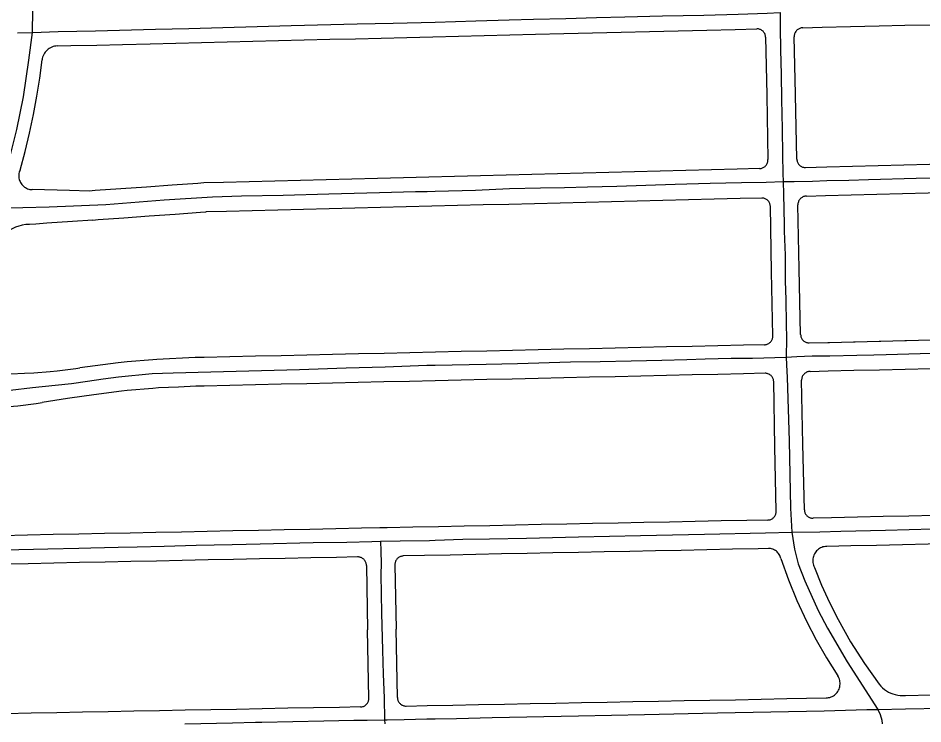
# Model space of a CAD drawing. Extents: x -2233 to 187241, y 4582 to 150524.
# Drawn here: x 113296 to 114881, y 55651 to 56886 of the extents above; entities that cross this region are included whole.
import ezdxf

# ---------------------------------------------------------------- set-up
doc = ezdxf.new("R2010")
doc.units = 0
doc.layers.add('GE_X_CL_2000', color=7, linetype='Continuous')
doc.layers.add('RW_X_Fee_RW', color=7, linetype='Continuous')

msp = doc.modelspace()

# ---------------------------------------------------------------- linework, layer by layer
at = {"layer": 'GE_X_CL_2000'}
for points in [[(113321, 56861.3), (113322.4, 56940), (113323.7, 57005.7), (113323.9, 57087.6), (113324.4, 57148.6)], [(113321, 56861.3), (113366.1, 56862.7), (113431.8, 56864.3), (113536.7, 56867.2), (113595, 56868.4), (113774.2, 56873.6), (113889.9, 56876.4), (113953.1, 56877.5), (114026.6, 56879.6), (114097.5, 56881.6), (114156.3, 56883.3), (114199, 56884.6), (114255.5, 56886), (114309.3, 56887.7), (114358.6, 56888.9), (114424.8, 56890.2), (114497.3, 56891.8), (114557, 56893.5), (114608, 56895.3), (114630.9, 56896.5)], [(114630.9, 56896.5), (114631.1, 56869.8), (114631.6, 56830.9), (114632.4, 56787.7), (114633.1, 56743.7), (114634.4, 56692.6), (114634.9, 56646.8), (114635.6, 56614.3), (114636.1, 56600.5)], [(113257.4, 56553.5), (113264.1, 56576.9), (113279, 56633.2), (113293.9, 56691.2), (113305.3, 56748.5), (113314.9, 56812.8), (113321, 56861.3)], [(113295.3, 56860.5), (113321, 56861.3)], [(113257.4, 56553.5), (113350.3, 56556.2), (113449.9, 56560.2), (113552.1, 56568.3), (113636.3, 56573.4), (113687.2, 56575.1), (113760.1, 56576.7), (113840.3, 56578.5), (113929, 56581.2), (113992.3, 56582.6), (114012.4, 56582.9), (114026.6, 56583.4), (114097.3, 56585.4), (114156.8, 56587.8), (114211.1, 56589), (114253, 56589.7), (114293.6, 56591.2), (114345, 56592), (114395.6, 56594), (114447, 56595.6), (114508.1, 56597.3), (114563.3, 56598.4), (114606.3, 56599.3), (114636.1, 56600.5)], [(114636.1, 56600.5), (114655.2, 56600.5), (114687.5, 56600.9), (114712.8, 56601.8), (114750.8, 56602.7), (114785.8, 56603.9), (114869, 56606.1), (114923.3, 56607.4)], [(114636.1, 56600.5), (114636.8, 56578), (114637.7, 56524.8), (114638, 56513.6), (114639.5, 56471.6), (114639.4, 56426.5), (114640.7, 56393), (114641.5, 56351.1), (114641.9, 56325.7), (114641.4, 56293)], [(113282, 56235.1), (113321.1, 56239.7), (113360.8, 56243.7), (113389.3, 56246.9), (113417.8, 56250.8), (113444.9, 56254.6), (113472.1, 56258.2), (113531, 56263.9), (113548.8, 56264.7), (113567.6, 56265.1), (113633.5, 56267.1), (113700, 56268.7), (113788.7, 56271.2), (113870.4, 56274.1), (113939.2, 56275.9), (114011.9, 56278.5), (114026.6, 56278.8), (114115.6, 56280.4), (114171, 56281.6), (114263.7, 56284.3), (114315.3, 56285), (114369.8, 56286.2), (114423.7, 56287.5), (114467.4, 56288.9), (114499.5, 56290.1), (114545.2, 56290.9), (114582.5, 56291.2), (114641.4, 56293)], [(114641.4, 56293), (114660, 56293.7), (114686.6, 56294.8), (114718, 56294.8), (114765.2, 56296.4), (114794.7, 56297), (114816.4, 56297.7), (114875.9, 56299.3), (114937, 56300.6)], [(114641.4, 56293), (114641.9, 56279.3), (114642.8, 56257), (114646.7, 56146.4), (114648.7, 56028.1), (114651.4, 55986.5)], [(114651.4, 55986.5), (114700.1, 55987.1), (114737.1, 55987.8), (114815.2, 55989.7), (114898.5, 55991.9), (114977.7, 55993.4), (115048.3, 55994.8), (115243.3, 55999), (115329, 56000.7), (115417.9, 56003), (115501.6, 56005.3), (115536.2, 56006.1), (115644.6, 56008.7), (115772.6, 56011.4), (115930.7, 56015.4), (115963.8, 56016)], [(113930.9, 55970.4), (113965.1, 55971.1), (114016.4, 55971.8), (114026.6, 55972.2), (114074.8, 55973.9), (114121.8, 55974.9), (114186.5, 55975.9), (114277.7, 55978), (114386, 55980.6), (114498.5, 55982.6), (114605.1, 55985.4), (114651.4, 55986.5)], [(114651.4, 55986.5), (114655.8, 55956.4), (114662.1, 55931), (114674, 55901.1), (114697.2, 55849.1), (114713.6, 55818), (114748.1, 55759.3), (114802.1, 55676.1)], [(113170.1, 55953.3), (113348.2, 55957), (113402.5, 55958.3), (113423.6, 55958.8), (113471.1, 55959.8), (113504.6, 55960.9), (113551.9, 55962.1), (113608.1, 55963.3), (113671.1, 55964.8), (113719.8, 55965.8), (113812.7, 55968.1), (113871.7, 55968.9), (113915.6, 55969.9), (113930.9, 55970.4)], [(113930.9, 55970.4), (113931.4, 55952.8), (113931.7, 55931.4), (113931.6, 55912.4), (113932.8, 55844.7), (113934.3, 55779.5), (113935.6, 55737.9), (113937.2, 55696.3), (113938.1, 55657.5)], [(113938.1, 55657.5), (113942.3, 55657.6), (113972.2, 55658.5), (114011.8, 55659.4), (114026.6, 55659.6), (114064.2, 55660.2), (114126.1, 55661.6), (114277.5, 55664.5), (114393.3, 55667.1), (114520.8, 55669.9), (114708.1, 55673.7), (114782.5, 55675.7), (114802.1, 55676.1)], [(114802.1, 55676.1), (114850.2, 55677), (114914.9, 55678.2), (114999.6, 55680.1), (115122.1, 55682.2)], [(114802.1, 55676.1), (114806.2, 55667.1), (114808.8, 55657.3), (114809.2, 55650.6)], [(113588.3, 55650.6), (113671.4, 55652.6), (113711.7, 55653.5), (113723.2, 55653.8), (113831.5, 55656.2), (113883.9, 55657.3), (113907.7, 55657.3), (113938.1, 55657.5)], [(113938.1, 55657.5), (113938.2, 55650.6)]]:
    msp.add_lwpolyline(points, dxfattribs=at)
at = {"layer": 'RW_X_Fee_RW'}
for p, q in [((114605.4, 56852.8), (114607.2, 56752)), ((114657.8, 56753), (114655.4, 56853.8)), ((113326.9, 56525.7), (113315.8, 56525.3)), ((113929.8, 55993.7), (113897.3, 55993.1)), ((113906, 55928.2), (113908.2, 55815.6)), ((113956, 55929.3), (113958.2, 55816.6)), ((113960.4, 55696.6), (113958.2, 55816.6)), ((113910.4, 55695.6), (113908.2, 55815.6))]:
    msp.add_line(p, q, dxfattribs=at)
for points in [[(113752.3, 56847.1), (113797.3, 56848.2), (113842.3, 56849.3), (113887.3, 56850.4), (113932.2, 56851.5), (113977.2, 56852.6), (114022.2, 56853.7), (114067.2, 56854.8), (114112.2, 56855.9), (114157.2, 56857), (114202.2, 56858.1), (114252.2, 56859.3), (114302.1, 56860.5), (114352.1, 56861.7), (114402.1, 56863), (114452.1, 56864.2), (114502.1, 56865.4), (114552.1, 56866.6), (114590, 56867.5)], [(114605.4, 56852.8), (114605.3, 56854.1), (114605.1, 56855.4), (114604.8, 56856.7), (114604.4, 56858), (114603.9, 56859.2), (114603.2, 56860.3), (114602.5, 56861.4), (114601.7, 56862.4), (114600.8, 56863.4), (114599.8, 56864.2), (114598.7, 56865), (114597.6, 56865.7), (114596.4, 56866.3), (114595.2, 56866.7), (114593.9, 56867.1), (114592.7, 56867.4), (114591.3, 56867.5), (114590, 56867.5)], [(114670.4, 56869.5), (114669.1, 56869.4), (114667.8, 56869.2), (114666.5, 56868.9), (114665.2, 56868.4), (114664, 56867.9), (114662.8, 56867.3), (114661.7, 56866.5), (114660.6, 56865.7), (114659.7, 56864.7), (114658.8, 56863.7), (114658, 56862.7), (114657.3, 56861.5), (114656.7, 56860.3), (114656.2, 56859.1), (114655.8, 56857.8), (114655.6, 56856.5), (114655.4, 56855.1), (114655.4, 56853.8)], [(114670.4, 56869.5), (114704.1, 56870.3), (114754.1, 56871.5), (114804.1, 56872.7), (114849, 56873.8), (114894, 56874.9), (114939.8, 56876)], [(113364.8, 56837.7), (113388.7, 56838.2), (113433.7, 56839.3), (113478.7, 56840.4), (113527.4, 56841.6), (113572.3, 56842.7), (113617.3, 56843.8), (113662.3, 56844.9), (113707.3, 56846), (113752.3, 56847.1)], [(113364.8, 56837.7), (113362.3, 56837.5), (113359.9, 56837.1), (113357.5, 56836.5), (113355.1, 56835.7), (113352.9, 56834.6), (113350.7, 56833.4), (113348.7, 56832), (113346.8, 56830.4), (113345.1, 56828.7), (113343.5, 56826.8), (113342.1, 56824.8), (113340.9, 56822.6), (113339.9, 56820.4), (113339, 56818), (113338.4, 56815.6), (113338.1, 56813.2)], [(113323.2, 56717.9), (113329.1, 56749.5), (113334, 56781.3), (113338.1, 56813.2)], [(114607.2, 56752), (114607.4, 56751), (114609.5, 56638.6)], [(114660.2, 56639.3), (114657.8, 56752.2), (114657.8, 56753)], [(113299.4, 56620.4), (113308.4, 56652.6), (113316.3, 56685.1), (113323.2, 56717.9)], [(114675.3, 56624.8), (114712.5, 56625.8), (114757.5, 56627), (114802.5, 56628.2), (114847.5, 56629.4), (114892.5, 56630.6), (114937.5, 56631.8), (114982.5, 56633), (115027.4, 56634.2), (115072.4, 56635.4), (115117.4, 56636.6), (115162.4, 56637.9), (115207.4, 56639.1), (115252.4, 56640.3), (115297.3, 56641.5), (115342.3, 56642.7), (115387.3, 56643.9)], [(114594.7, 56623), (114596, 56623.1), (114597.3, 56623.3), (114598.6, 56623.7), (114599.9, 56624.1), (114601.1, 56624.6), (114602.2, 56625.3), (114603.3, 56626), (114604.4, 56626.8), (114605.3, 56627.7), (114606.2, 56628.7), (114607, 56629.8), (114607.6, 56630.9), (114608.2, 56632.1), (114608.7, 56633.4), (114609.1, 56634.6), (114609.3, 56635.9), (114609.5, 56637.2), (114609.5, 56638.6)], [(114660.2, 56639.3), (114660.3, 56638), (114660.5, 56636.7), (114660.8, 56635.4), (114661.2, 56634.2), (114661.7, 56633), (114662.3, 56631.9), (114663, 56630.8), (114663.9, 56629.8), (114664.7, 56628.9), (114665.7, 56628), (114666.8, 56627.3), (114667.9, 56626.6), (114669, 56626), (114670.2, 56625.6), (114671.5, 56625.2), (114672.8, 56625), (114674, 56624.8), (114675.3, 56624.8)], [(113299.4, 56620.4), (113298.7, 56618.4), (113298.1, 56616.5), (113297.6, 56614.4), (113297.4, 56612.4), (113297.3, 56610.3), (113297.4, 56608.2), (113297.6, 56606.2), (113298.1, 56604.1), (113298.7, 56602.2), (113299.5, 56600.2), (113300.4, 56598.4), (113301.5, 56596.6), (113302.7, 56595), (113304.1, 56593.4), (113305.6, 56592), (113307.2, 56590.7), (113309, 56589.6), (113310.8, 56588.6), (113312.7, 56587.7), (113314.7, 56587.1), (113316.7, 56586.6), (113318.7, 56586.2), (113320.8, 56586.2)], [(114594.7, 56623), (114555.6, 56622), (114510.6, 56620.8), (114465.6, 56619.6), (114420.6, 56618.5), (114375.6, 56617.3), (114330.6, 56616.1), (114285.7, 56614.9), (114240.7, 56613.7), (114195.7, 56612.5), (114150.7, 56611.4), (114105.7, 56610.2), (114060.7, 56609), (114015.7, 56607.8), (113970.8, 56606.6), (113925.8, 56605.4), (113880.8, 56604.2)], [(113621.3, 56597.8), (113610.9, 56597.1), (113565.9, 56593.9), (113521, 56590.7), (113476.1, 56587.5), (113431.1, 56584.3), (113420.7, 56583.5)], [(113880.8, 56604.2), (113835.8, 56603.1), (113790.8, 56602), (113745.8, 56600.9), (113700.8, 56599.8), (113655.8, 56598.6), (113621.3, 56597.8)], [(114676.7, 56574.8), (114710.4, 56575.7), (114755.4, 56576.9), (114800.3, 56578.1), (114845.3, 56579.3), (114890.3, 56580.5), (114935.3, 56581.8), (114980.3, 56583), (115025.3, 56584.2), (115070.3, 56585.4), (115115.2, 56586.6), (115160.2, 56587.8), (115205.2, 56589), (115250.2, 56590.2), (115295.2, 56591.4), (115340.2, 56592.6), (115385.1, 56593.8)], [(113420.7, 56583.5), (113386.1, 56584.5), (113320.8, 56586.2)], [(114598.5, 56571.4), (114560.5, 56570.4), (114515.5, 56569.3), (114470.5, 56568.2), (114425.6, 56567), (114380.6, 56565.9), (114335.6, 56564.8), (114290.6, 56563.7), (114245.6, 56562.6), (114200.6, 56561.4), (114155.6, 56560.3), (114110.7, 56559.2), (114065.7, 56558.1), (114020.7, 56557), (113975.7, 56555.8), (113930.7, 56554.7), (113885.7, 56553.6)], [(114613.6, 56556.9), (114613.5, 56558.2), (114613.3, 56559.4), (114613, 56560.7), (114612.6, 56561.9), (114612.1, 56563.1), (114611.5, 56564.2), (114610.7, 56565.3), (114609.9, 56566.3), (114609, 56567.3), (114608.1, 56568.1), (114607, 56568.9), (114605.9, 56569.5), (114604.8, 56570.1), (114603.5, 56570.6), (114602.3, 56570.9), (114601, 56571.2), (114599.7, 56571.3), (114598.5, 56571.4)], [(114676.7, 56574.8), (114675.4, 56574.7), (114674, 56574.5), (114672.8, 56574.2), (114671.5, 56573.8), (114670.3, 56573.2), (114669.1, 56572.6), (114668, 56571.9), (114667, 56571), (114666.1, 56570.1), (114665.2, 56569.1), (114664.4, 56568), (114663.7, 56566.9), (114663.1, 56565.7), (114662.7, 56564.5), (114662.3, 56563.2), (114662, 56561.9), (114661.9, 56560.6), (114661.9, 56559.3)], [(113426.7, 56532.9), (113436.1, 56533.6), (113481, 56536.8), (113525.9, 56540), (113570.9, 56543.2), (113615.8, 56546.4), (113625.1, 56547.1)], [(113885.7, 56553.6), (113840.7, 56552.5), (113795.7, 56551.3), (113750.8, 56550.2), (113705.8, 56549.1), (113660.8, 56548), (113626.2, 56547.1), (113625.1, 56547.1)], [(114618, 56329.9), (114615.8, 56442.3), (114613.6, 56556.9)], [(114666.7, 56332.3), (114664.2, 56447.4), (114661.9, 56559.3)], [(113426.7, 56532.9), (113391.2, 56530.4), (113346.2, 56527.1), (113326.9, 56525.7)], [(113315.8, 56525.3), (113309.6, 56524.8), (113303.4, 56523.8), (113301.3, 56523.2), (113297.3, 56522.2), (113291.4, 56520.1), (113285.6, 56517.5), (113280.1, 56514.5), (113274.9, 56511), (113270, 56507.1), (113265.4, 56502.8), (113261.2, 56498.1), (113257.4, 56493), (113254.1, 56487.7), (113251.2, 56482.1), (113248.8, 56476.3)], [(114603.2, 56314.5), (114604.5, 56314.6), (114605.8, 56314.8), (114607.1, 56315.1), (114608.3, 56315.5), (114609.5, 56316), (114610.7, 56316.7), (114611.8, 56317.4), (114612.8, 56318.2), (114613.8, 56319.1), (114614.6, 56320.1), (114615.4, 56321.2), (114616.1, 56322.3), (114616.7, 56323.5), (114617.2, 56324.7), (114617.5, 56326), (114617.8, 56327.3), (114618, 56328.6), (114618, 56329.9)], [(114666.7, 56332.3), (114666.8, 56331), (114667, 56329.8), (114667.3, 56328.5), (114667.7, 56327.3), (114668.2, 56326.1), (114668.8, 56324.9), (114669.6, 56323.9), (114670.4, 56322.8), (114671.3, 56321.9), (114672.2, 56321), (114673.3, 56320.3), (114674.4, 56319.6), (114675.6, 56319), (114676.8, 56318.6), (114678, 56318.2), (114679.3, 56317.9), (114680.6, 56317.8), (114681.9, 56317.8)], [(114681.9, 56317.8), (114714.5, 56318.6), (114717, 56318.6), (114759.5, 56319.7), (114762, 56319.8), (114804.4, 56320.8), (114806.9, 56320.9), (114849.4, 56321.9), (114851.9, 56322), (114894.4, 56323)], [(114603.2, 56314.5), (114566.8, 56313.7), (114521.8, 56312.6), (114476.8, 56311.6), (114431.9, 56310.6), (114386.9, 56309.6), (114341.9, 56308.6), (114296.9, 56307.5), (114251.9, 56306.5), (114206.9, 56305.5), (114161.9, 56304.5), (114116.9, 56303.5), (114071.9, 56302.4), (114026.9, 56301.4), (113982, 56300.4), (113937, 56299.4), (113892, 56298.3)], [(113606.4, 56291.9), (113538.8, 56288.9), (113531.9, 56288.3), (113487, 56284.3), (113471.5, 56282.9), (113404.4, 56274.1)], [(113892, 56298.3), (113847, 56297.3), (113802, 56296.3), (113757, 56295.3), (113712, 56294.3), (113667, 56293.2), (113622, 56292.2), (113606.4, 56291.9)], [(114683.1, 56267.8), (114715, 56268.6), (114760, 56269.7), (114804.9, 56270.8), (114849.9, 56271.9), (114894.9, 56273), (114939.9, 56274.1), (114984.9, 56275.2), (115029.9, 56276.3), (115074.9, 56277.4), (115119.9, 56278.5), (115164.8, 56279.6), (115209.8, 56280.7), (115254.8, 56281.8), (115299.8, 56282.9), (115344.8, 56284), (115389.8, 56285.2)], [(113283.4, 56263.6), (113307.3, 56264.6), (113323.9, 56265.3), (113352.3, 56267.7), (113364.2, 56268.8), (113397.2, 56273.1), (113404.4, 56274.1)], [(114604.3, 56264.5), (114566.7, 56263.6), (114521.7, 56262.6), (114476.7, 56261.6), (114431.7, 56260.6), (114386.7, 56259.6), (114341.7, 56258.5), (114296.7, 56257.5), (114251.7, 56256.5), (114206.7, 56255.5), (114161.7, 56254.5), (114116.8, 56253.4), (114071.8, 56252.4), (114026.8, 56251.4), (113981.8, 56250.4), (113936.8, 56249.4), (113891.8, 56248.3)], [(114619.5, 56249.9), (114619.4, 56251.2), (114619.3, 56252.5), (114618.9, 56253.8), (114618.5, 56255), (114618, 56256.2), (114617.4, 56257.3), (114616.7, 56258.4), (114615.9, 56259.4), (114615, 56260.4), (114614, 56261.2), (114612.9, 56262), (114611.8, 56262.7), (114610.7, 56263.2), (114609.4, 56263.7), (114608.2, 56264.1), (114606.9, 56264.3), (114605.6, 56264.5), (114604.3, 56264.5)], [(114683.1, 56267.8), (114681.8, 56267.7), (114680.5, 56267.5), (114679.2, 56267.2), (114678, 56266.8), (114676.8, 56266.2), (114675.6, 56265.6), (114674.5, 56264.9), (114673.5, 56264), (114672.6, 56263.1), (114671.7, 56262.1), (114670.9, 56261.1), (114670.2, 56259.9), (114669.6, 56258.8), (114669.2, 56257.5), (114668.8, 56256.3), (114668.5, 56255), (114668.4, 56253.7), (114668.4, 56252.4)], [(113891.8, 56248.3), (113846.8, 56247.3), (113801.8, 56246.3), (113756.8, 56245.3), (113711.8, 56244.2), (113666.9, 56243.2), (113621.9, 56242.2), (113607.6, 56241.9)], [(114623.9, 56023), (114621.7, 56135.9), (114619.5, 56249.9)], [(114673.2, 56025.4), (114670.7, 56140.4), (114668.4, 56252.4)], [(113607.6, 56241.9), (113576.9, 56240.5), (113542.2, 56239), (113531.9, 56238.1), (113487, 56234.1), (113476.9, 56233.2), (113437.2, 56228), (113412, 56224.6)], [(113209.9, 56202.2), (113217.7, 56202.5), (113252.9, 56204), (113272.6, 56205.7), (113295.7, 56207.7), (113327.5, 56211.8), (113338.3, 56213.3)], [(113412, 56224.6), (113382.3, 56220.1), (113338.3, 56213.3)], [(114609.2, 56007.6), (114610.5, 56007.7), (114611.8, 56007.9), (114613.1, 56008.2), (114614.3, 56008.6), (114615.5, 56009.2), (114616.7, 56009.8), (114617.8, 56010.5), (114618.8, 56011.3), (114619.7, 56012.2), (114620.6, 56013.2), (114621.4, 56014.3), (114622.1, 56015.4), (114622.6, 56016.6), (114623.1, 56017.8), (114623.5, 56019.1), (114623.7, 56020.3), (114623.9, 56021.7), (114623.9, 56023)], [(114673.2, 56025.4), (114673.3, 56024.1), (114673.5, 56022.8), (114673.8, 56021.5), (114674.2, 56020.3), (114674.7, 56019.1), (114675.3, 56018), (114676.1, 56016.9), (114676.9, 56015.9), (114677.8, 56014.9), (114678.8, 56014.1), (114679.8, 56013.3), (114680.9, 56012.6), (114682.1, 56012), (114683.3, 56011.6), (114684.6, 56011.2), (114685.9, 56010.9), (114687.2, 56010.8), (114688.5, 56010.8)], [(115395.8, 56026.5), (115350.8, 56025.5), (115305.8, 56024.5), (115260.9, 56023.5), (115215.9, 56022.5), (115170.9, 56021.5), (115125.9, 56020.5), (115080.9, 56019.5), (115035.9, 56018.5), (114990.9, 56017.5), (114945.9, 56016.5), (114900.9, 56015.5), (114855.9, 56014.5), (114811, 56013.5), (114766, 56012.5), (114721, 56011.5), (114688.5, 56010.8)], [(114609.2, 56007.6), (114572.2, 56006.9), (114527.2, 56006), (114482.2, 56005), (114437.2, 56004.1), (114392.2, 56003.2), (114347.2, 56002.3), (114302.2, 56001.4), (114257.2, 56000.4), (114212.3, 55999.5), (114167.3, 55998.6), (114122.3, 55997.7), (114077.3, 55996.8), (114032.3, 55995.8), (113987.3, 55994.9), (113942.3, 55994), (113929.8, 55993.7)], [(113897.3, 55993.1), (113852.3, 55992.2), (113807.3, 55991.2), (113762.3, 55990.3), (113717.3, 55989.4), (113672.4, 55988.5), (113627.4, 55987.6), (113582.4, 55986.6), (113537.4, 55985.7), (113492.4, 55984.8), (113447.4, 55983.9), (113402.4, 55983), (113357.4, 55982), (113312.4, 55981.1), (113267.4, 55980.2), (113222.4, 55979.3), (113177.4, 55978.4), (113132.5, 55977.4), (113087.5, 55976.5), (113042.5, 55975.6), (112997.5, 55974.7)], [(115384.7, 55976.3), (115339.7, 55975.3), (115294.7, 55974.3), (115249.7, 55973.3), (115204.7, 55972.3), (115159.7, 55971.3), (115114.7, 55970.3), (115069.7, 55969.3), (115024.7, 55968.3), (114979.7, 55967.3), (114934.8, 55966.2), (114889.8, 55965.2), (114844.8, 55964.2), (114799.8, 55963.2), (114754.8, 55962.2), (114712.4, 55961.3)], [(114712.4, 55961.3), (114710.2, 55961.2), (114708, 55960.9), (114705.8, 55960.4), (114703.7, 55959.6), (114701.7, 55958.7), (114699.8, 55957.7), (114698, 55956.4), (114696.2, 55955), (114694.6, 55953.5), (114693.2, 55951.8), (114691.9, 55950), (114690.8, 55948.1), (114689.8, 55946.1), (114689.1, 55944), (114688.5, 55941.9), (114688.1, 55939.7), (114687.9, 55937.5), (114687.9, 55935.2), (114688.1, 55933), (114688.5, 55930.9), (114689, 55928.7), (114689.8, 55926.6), (114690.7, 55924.6)], [(113890.7, 55942.9), (113853.6, 55942.2), (113808.6, 55941.3), (113763.6, 55940.3), (113718.6, 55939.4), (113673.6, 55938.5), (113628.7, 55937.6), (113583.7, 55936.7), (113538.7, 55935.7), (113493.7, 55934.8), (113448.7, 55933.9), (113403.7, 55933), (113358.7, 55932.1), (113313.7, 55931.1), (113268.7, 55930.2), (113223.7, 55929.3), (113178.7, 55928.4), (113133.7, 55927.5), (113088.8, 55926.5), (113043.8, 55925.6), (112998.8, 55924.7)], [(113906, 55928.2), (113906, 55929.5), (113905.8, 55930.8), (113905.5, 55932.1), (113905, 55933.3), (113904.5, 55934.5), (113903.9, 55935.7), (113903.2, 55936.8), (113902.3, 55937.8), (113901.4, 55938.8), (113900.5, 55939.6), (113899.4, 55940.4), (113898.3, 55941.1), (113897.1, 55941.7), (113895.9, 55942.1), (113894.6, 55942.5), (113893.4, 55942.8), (113892.1, 55942.9), (113890.7, 55942.9)], [(113970.7, 55944.6), (113969.4, 55944.5), (113968.1, 55944.3), (113966.9, 55944), (113965.6, 55943.6), (113964.4, 55943), (113963.3, 55942.4), (113962.2, 55941.7), (113961.2, 55940.9), (113960.2, 55940), (113959.4, 55939), (113958.6, 55937.9), (113957.9, 55936.8), (113957.3, 55935.6), (113956.8, 55934.4), (113956.5, 55933.2), (113956.2, 55931.9), (113956.1, 55930.6), (113956, 55929.3)], [(114610.2, 55957.7), (114592.5, 55957.3), (114547.5, 55956.4), (114502.5, 55955.4), (114457.5, 55954.5), (114412.5, 55953.6), (114367.5, 55952.7), (114322.5, 55951.8), (114277.6, 55950.8), (114232.6, 55949.9), (114187.6, 55949), (114142.6, 55948.1), (114097.6, 55947.2), (114052.6, 55946.2), (114007.6, 55945.3), (113970.7, 55944.6)], [(114631.7, 55940.2), (114631.3, 55942.1), (114630.7, 55943.8), (114630, 55945.6), (114629.1, 55947.2), (114628.1, 55948.8), (114626.9, 55950.3), (114625.6, 55951.7), (114624.2, 55952.9), (114622.7, 55954.1), (114621.1, 55955), (114619.4, 55955.9), (114617.7, 55956.6), (114615.8, 55957.1), (114614, 55957.5), (114612.1, 55957.7), (114610.2, 55957.7)], [(114631.7, 55940.2), (114645.2, 55903), (114660.2, 55866.4), (114676.9, 55830.5)], [(114690.7, 55924.6), (114703.3, 55893.6), (114717.1, 55863.1), (114732.2, 55833.2)], [(114732.2, 55833.2), (114754.1, 55794.2), (114778.3, 55756.5), (114804.4, 55720.2)], [(114676.9, 55830.5), (114693.8, 55797.8), (114712.1, 55766), (114731.7, 55734.9)], [(114711.3, 55696.1), (114713.5, 55696.2), (114715.7, 55696.6), (114717.9, 55697.1), (114720, 55697.8), (114722, 55698.7), (114724, 55699.8), (114725.8, 55701.1), (114727.5, 55702.5), (114729.1, 55704), (114730.5, 55705.7), (114731.8, 55707.5), (114733, 55709.5), (114733.9, 55711.5), (114734.7, 55713.6), (114735.2, 55715.7), (114735.6, 55717.9), (114735.8, 55720.1), (114735.8, 55722.3), (114735.6, 55724.6), (114735.2, 55726.7), (114734.6, 55728.9), (114733.8, 55731), (114732.8, 55733), (114731.7, 55734.9)], [(114804.4, 55720.2), (114807.2, 55716.9), (114810.2, 55713.8), (114813.4, 55711.1), (114816.9, 55708.6), (114820.6, 55706.4), (114824.4, 55704.5), (114828.4, 55703), (114832.5, 55701.8), (114836.7, 55701), (114841, 55700.6), (114845.3, 55700.5)], [(114845.3, 55700.5), (114850.4, 55700.6), (114895.4, 55701.5), (114940.4, 55702.5), (114985.4, 55703.4), (115030.4, 55704.4), (115075.3, 55705.3), (115120.3, 55706.3), (115121.4, 55706.3)], [(113895.7, 55680.3), (113897, 55680.4), (113898.3, 55680.6), (113899.6, 55680.9), (113900.8, 55681.3), (113902, 55681.9), (113903.2, 55682.5), (113904.3, 55683.2), (113905.3, 55684), (113906.2, 55684.9), (113907.1, 55685.9), (113907.9, 55687), (113908.6, 55688.1), (113909.2, 55689.3), (113909.6, 55690.5), (113910, 55691.7), (113910.3, 55693), (113910.4, 55694.3), (113910.4, 55695.6)], [(113960.4, 55696.6), (113960.5, 55695.3), (113960.7, 55694), (113961, 55692.7), (113961.4, 55691.5), (113962, 55690.3), (113962.6, 55689.1), (113963.3, 55688), (113964.1, 55687), (113965, 55686.1), (113966, 55685.2), (113967.1, 55684.4), (113968.2, 55683.7), (113969.3, 55683.2), (113970.6, 55682.7), (113971.8, 55682.3), (113973.1, 55682.1), (113974.4, 55681.9), (113975.7, 55681.9)], [(113975.7, 55681.9), (114012.7, 55682.6), (114057.7, 55683.5), (114102.7, 55684.3), (114147.7, 55685.2), (114192.7, 55686.1), (114237.7, 55686.9), (114282.7, 55687.8), (114327.7, 55688.7), (114372.6, 55689.6), (114417.6, 55690.4), (114462.6, 55691.3), (114507.6, 55692.2), (114552.6, 55693), (114597.6, 55693.9), (114642.6, 55694.8), (114711.3, 55696.1)], [(113895.7, 55680.3), (113858.7, 55679.6), (113813.7, 55678.8), (113768.7, 55677.9), (113723.8, 55677), (113678.8, 55676.1), (113633.8, 55675.3), (113588.8, 55674.4), (113543.8, 55673.5), (113498.8, 55672.7), (113453.8, 55671.8), (113408.8, 55670.9), (113363.8, 55670.1), (113318.8, 55669.2), (113273.8, 55668.3), (113228.8, 55667.5), (113183.8, 55666.6), (113138.8, 55665.7), (113093.9, 55664.8), (113048.9, 55664), (113003.9, 55663.1)]]:
    msp.add_lwpolyline(points, dxfattribs=at)

doc.saveas('drawing.dxf')
